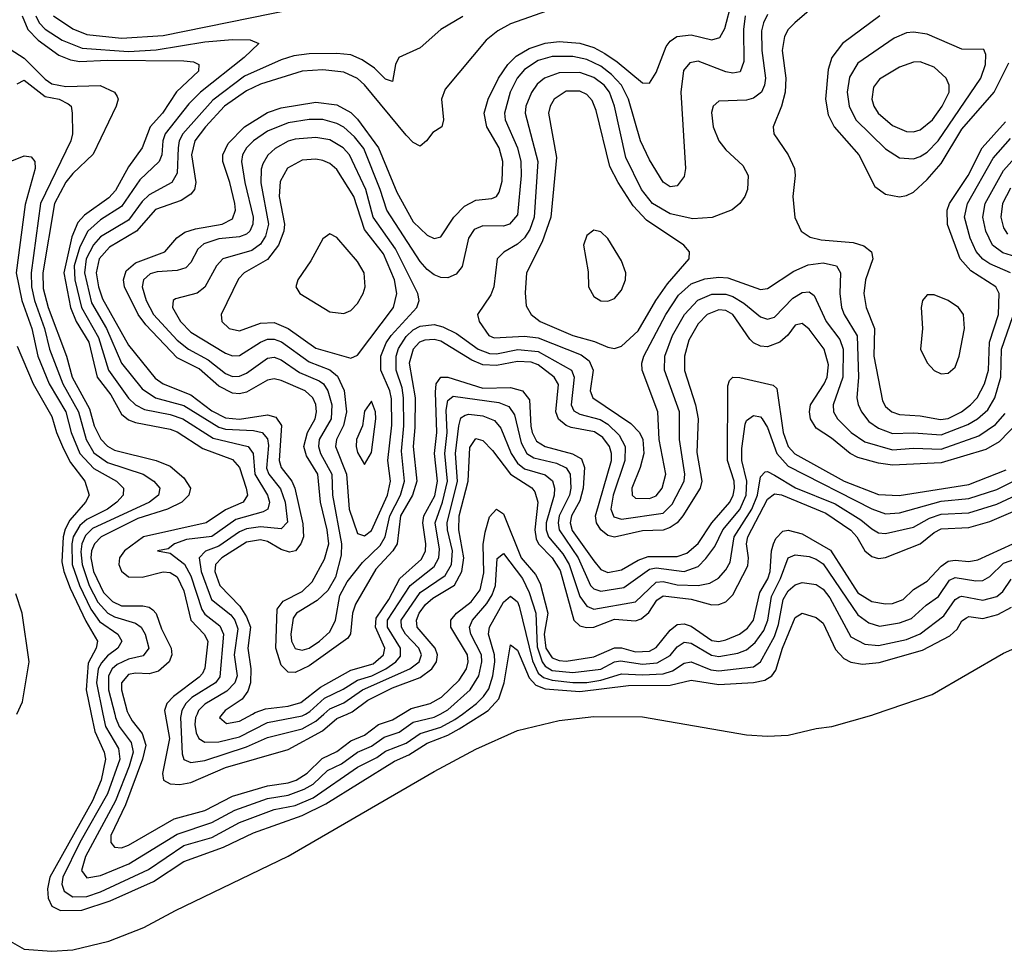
# Model space of a CAD drawing. Header units: inches. Extents: x 990535 to 1117859, y 769386 to 892122.
# Tile 688 of 1056: x 1045477 to 1048312, y 839317 to 841999. Entities that reach past the tile are written whole.
import ezdxf

# ---------------------------------------------------------------- set-up
doc = ezdxf.new("R2010")
doc.units = ezdxf.units.IN
doc.header["$MEASUREMENT"] = 0
doc.layers.add('B0843', color=7, linetype='Continuous')
doc.layers.add('B0844', color=7, linetype='Continuous')

msp = doc.modelspace()

# ---------------------------------------------------------------- linework, layer by layer
at = {"layer": 'B0843', "color": 5}
for points, elevation in [([(1045450, 839346), (1045490, 839323.6), (1045570, 839317), (1045630, 839321.3), (1045733.5, 839346.5), (1045834.1, 839385.9), (1045925.4, 839434.6), (1046250, 839590.9), (1046670, 839834.9), (1046790, 839899), (1046910, 839952.7), (1047030, 839981.4), (1047130, 839992.7), (1047270, 839991.5), (1047570, 839940.4), (1047630, 839936.2), (1047690, 839938.7), (1047770, 839958.2), (1047815.6, 839964.4), (1047930, 839997.1), (1047938.6, 840000)], 2180), ([(1045682.8, 840000), (1045693.3, 839950), (1045720.3, 839890), (1045724, 839870), (1045711.4, 839810), (1045687, 839750), (1045564, 839530), (1045557.1, 839497.1), (1045559.3, 839470), (1045570, 839446.6), (1045594.1, 839434.1), (1045655.5, 839435.5), (1045737.3, 839462.7), (1045862.5, 839517.5), (1045950, 839575.7), (1046063.6, 839616.4), (1046150, 839658.3), (1046290, 839707.9), (1046358.9, 839741.1), (1046555.7, 839864.3), (1046597.3, 839882.7), (1046650, 839916), (1046710, 839938.9), (1046742.6, 839957.4), (1046809.8, 840000)], 2220), ([(1045716.8, 840000), (1045724.3, 839964.3), (1045761.1, 839901.1), (1045765.6, 839870), (1045729.5, 839770), (1045649.9, 839630.1), (1045600.9, 839530), (1045598.4, 839510), (1045605.4, 839490), (1045630, 839474.2), (1045670, 839474.8), (1045710, 839488.6), (1045848, 839552), (1045950, 839622), (1046030, 839645), (1046110, 839687.3), (1046210, 839724.8), (1046270, 839736.2), (1046321.5, 839758.5), (1046450, 839847.2), (1046505.3, 839874.7), (1046530, 839892.7), (1046590, 839916.3), (1046630, 839944.4), (1046690, 839961.8), (1046730, 839984.3), (1046751.5, 840000)], 2240), ([(1045750.6, 840000), (1045753.2, 839990), (1045763.8, 839963.8), (1045798.1, 839918.1), (1045803.5, 839890), (1045792.4, 839850), (1045752.6, 839750), (1045666.8, 839590), (1045655, 839550), (1045670, 839528.7), (1045710, 839535.4), (1045790.9, 839569.1), (1045930, 839654), (1046030, 839687.3), (1046096.3, 839723.7), (1046190, 839756.8), (1046250, 839766.2), (1046296.5, 839783.5), (1046321.7, 839798.3), (1046362.9, 839837.1), (1046403.3, 839856.7), (1046450, 839889.8), (1046490, 839907.1), (1046526.6, 839933.4), (1046570, 839948.2), (1046610, 839976.3), (1046670, 839991), (1046687.3, 840000)], 2260), ([(1045790.5, 840000), (1045800.5, 839980.5), (1045830, 839943.8), (1045840.3, 839910), (1045830.7, 839870), (1045781.4, 839738.6), (1045739.3, 839650), (1045739.1, 839630), (1045750, 839616.4), (1045770, 839615), (1045790, 839622.9), (1045922.1, 839697.9), (1046010, 839722.5), (1046090, 839763.2), (1046190, 839793.4), (1046250, 839801.6), (1046273.2, 839810), (1046305.1, 839830), (1046347.7, 839872.3), (1046390, 839892.3), (1046430, 839922.7), (1046470, 839939.4), (1046509.8, 839970.2), (1046550, 839983.7), (1046576.9, 840000)], 2280), ([(1045895.5, 840000), (1045908.5, 839930), (1045888.5, 839828.5), (1045891.3, 839810), (1045910, 839798.8), (1045937.6, 839797.6), (1045970, 839803.1), (1046070, 839845.9), (1046250, 839897.8), (1046348.5, 839951.5), (1046390, 839987.4), (1046419.8, 840000)], 2320), ([(1045941.9, 840000), (1045940, 839990), (1045945, 839885), (1045950, 839869), (1045970, 839860.1), (1046010, 839866.5), (1046130, 839905.5), (1046190, 839932.1), (1046290, 839957.3), (1046330, 839979.2), (1046353.1, 840000)], 2340), ([(1045987.5, 840000), (1045983, 839990), (1045980.9, 839970), (1045985.4, 839945.4), (1045992.9, 839930), (1046010, 839918.5), (1046050, 839920.4), (1046110, 839934), (1046190, 839975.2), (1046290, 839994.5), (1046299.8, 840000)], 2360), ([(1046060.1, 840000), (1046051.8, 839990), (1046072.8, 839972.8), (1046110, 839979.5), (1046147.1, 840000)], 2380)]:
    msp.add_lwpolyline(points, dxfattribs=dict(at, elevation=elevation))
at = {"layer": 'B0844', "color": 5}
for points, elevation in [([(1045574.2, 842010), (1045630, 841972), (1045670, 841956.3), (1045770, 841945.4), (1045890, 841952.8), (1046330, 842042.6)], 2360), ([(1047013, 842030), (1046890, 841987), (1046853.4, 841966.6), (1046820.5, 841939.5), (1046701.8, 841798.2), (1046691.2, 841770), (1046697.5, 841710), (1046692.8, 841690), (1046666.1, 841673.9), (1046648.2, 841650), (1046630, 841634.8), (1046610, 841645.5), (1046590, 841666.1), (1046470, 841811.5), (1046449.3, 841829.3), (1046410, 841847.2), (1046350, 841854.7), (1046290, 841850.9), (1046170, 841813), (1046130, 841794.2), (1046066.3, 841750), (1046011.5, 841690), (1045981.7, 841650), (1045971.7, 841610), (1045984.2, 841530), (1045980.7, 841510), (1045970, 841496), (1045942, 841478), (1045867.8, 841452.2), (1045813.2, 841390), (1045735.7, 841344.3), (1045706.1, 841310), (1045697.5, 841270), (1045703.5, 841230), (1045715.5, 841195.5), (1045790, 841061.8), (1045866.6, 840966.6), (1045890, 840950), (1045970, 840918.5), (1046030, 840873.1), (1046070, 840853), (1046110, 840848.8), (1046190, 840860.8), (1046214.2, 840854.2), (1046230.7, 840830.7), (1046224.1, 840730), (1046229.8, 840710), (1046260.8, 840670), (1046269.3, 840650), (1046292.3, 840547.7), (1046294.4, 840510), (1046286.9, 840490), (1046270.9, 840470), (1046253.9, 840466.1), (1046230, 840473.5), (1046190, 840496.5), (1046170, 840501), (1046130, 840495.1), (1046059.1, 840450), (1046040.9, 840430), (1046038.6, 840410), (1046053.4, 840370), (1046110.8, 840310.8), (1046130, 840279.9), (1046141.8, 840250), (1046134.1, 840190), (1046142.6, 840130), (1046141.2, 840090), (1046133.8, 840066.2), (1046117.1, 840042.9), (1046068.4, 840010), (1046060.1, 840000)], 2380), ([(1048355.6, 840844.4), (1048296.8, 840783.2), (1048258.6, 840761.4), (1048130, 840723.4), (1047990, 840716.3), (1047950, 840721.7), (1047890, 840738.7), (1047868.2, 840750), (1047814.2, 840794.2), (1047770, 840822.5), (1047754.1, 840850), (1047751, 840870), (1047753.9, 840890), (1047793.3, 840950), (1047801.8, 840970), (1047805.5, 841005.5), (1047793.3, 841050), (1047750, 841107.9), (1047730, 841123.8), (1047710, 841119.3), (1047689.1, 841090.9), (1047665.6, 841070), (1047630, 841057), (1047610, 841059.1), (1047590, 841068.3), (1047579.1, 841079.1), (1047530.4, 841150), (1047510, 841161.1), (1047490, 841163.9), (1047456, 841150), (1047430, 841123.5), (1047403.4, 841076.6), (1047391.3, 841030), (1047391, 840989), (1047422.6, 840890), (1047430.7, 840850), (1047426.9, 840753.1), (1047441.1, 840670), (1047436.3, 840650), (1047385.9, 840570), (1047369.6, 840550.4), (1047350, 840536.6), (1047330, 840529.4), (1047270, 840527.7), (1047190, 840508.7), (1047170, 840514.1), (1047149.8, 840529.8), (1047137.7, 840550), (1047134.9, 840570), (1047180.6, 840730), (1047181.2, 840750), (1047175.4, 840770), (1047155.5, 840795.5), (1047132, 840812), (1047064.8, 840824.8), (1047050, 840830.1), (1047028.3, 840848.3), (1047020.6, 840870), (1047028.1, 840948.1), (1047016.2, 840970), (1046970, 841004.8), (1046950, 841012.6), (1046910, 841015), (1046850, 841002.9), (1046810, 841005.4), (1046778.8, 841018.8), (1046690, 841073.1), (1046670, 841077.9), (1046643.9, 841076.1), (1046627.9, 841070), (1046610, 841050.4), (1046598.7, 841010), (1046615.5, 840910), (1046615.1, 840824.9), (1046609.8, 840770), (1046620.3, 840670), (1046607.7, 840630), (1046573.2, 840570), (1046564.1, 840490), (1046551.2, 840470), (1046502.7, 840417.3), (1046444, 840316), (1046434.9, 840290), (1046429.5, 840230.5), (1046422.1, 840217.9), (1046310, 840138.7), (1046270, 840119.9), (1046250, 840120.6), (1046230, 840140.4), (1046214.1, 840190), (1046218, 840302), (1046235.6, 840324.4), (1046290, 840353.1), (1046319.2, 840380.8), (1046354.6, 840445.4), (1046367.3, 840490), (1046362.7, 840530), (1046343.4, 840610), (1046335.8, 840690), (1046303.2, 840743.2), (1046295.2, 840770), (1046305.3, 840810), (1046327.6, 840850), (1046332, 840870), (1046330, 840890.8), (1046321, 840910), (1046299.4, 840930), (1046230, 840960.3), (1046210, 840964.4), (1046190, 840960.9), (1046130, 840926.7), (1046110, 840921.8), (1046090, 840923.8), (1046050, 840944), (1045993.5, 840993.5), (1045930, 841025), (1045839.8, 841119.8), (1045818.3, 841150), (1045779.2, 841230), (1045776.2, 841250), (1045784, 841276), (1045810, 841299), (1045895, 841330), (1045929.6, 841370.4), (1045952.8, 841387.2), (1045983.2, 841396.8), (1046059.7, 841410), (1046090, 841425.3), (1046098.2, 841450), (1046096, 841470), (1046082.1, 841530), (1046061.9, 841590), (1046061.6, 841610), (1046077.7, 841642.3), (1046124.2, 841690), (1046190, 841731.4), (1046230, 841744.7), (1046330, 841761.6), (1046390, 841753.3), (1046430, 841731), (1046450, 841712.5), (1046510.4, 841630), (1046562.4, 841502.4), (1046610, 841416.9), (1046650, 841378.2), (1046670, 841368.5), (1046690, 841373.3), (1046726.8, 841430), (1046758.1, 841461.9), (1046790, 841479), (1046836.1, 841483.9), (1046850, 841489.9), (1046857.5, 841502.5), (1046866.6, 841533.4), (1046868.5, 841590), (1046857.2, 841630), (1046821.8, 841690), (1046814.5, 841730), (1046826.1, 841770), (1046855.7, 841830), (1046882.6, 841870), (1046906.6, 841893.4), (1046944, 841916), (1046990, 841930.6), (1047030, 841936.1), (1047090, 841930.9), (1047130, 841918.3), (1047161.7, 841901.7), (1047197.7, 841877.7), (1047270, 841816.5), (1047290, 841815.8), (1047310, 841846.9), (1047338.2, 841921.8), (1047350, 841936.9), (1047368.7, 841950), (1047410, 841955.4), (1047470, 841941.1), (1047492.9, 841947.1), (1047507, 841973), (1047527.4, 842050)], 2420), ([(1047770, 842042), (1047708.4, 841990), (1047689.6, 841970), (1047679, 841950), (1047672.2, 841910), (1047683, 841830), (1047680.8, 841790), (1047670.1, 841750), (1047646, 841690), (1047648.7, 841670), (1047689.7, 841609.7), (1047707.7, 841570), (1047709.5, 841550), (1047702.8, 841490), (1047708.9, 841428.9), (1047727.1, 841390), (1047752.9, 841372.9), (1047784.9, 841364.9), (1047877.1, 841357.1), (1047907.5, 841347.5), (1047929.4, 841330), (1047933, 841310), (1047912, 841250), (1047907.2, 841210), (1047913.9, 841170), (1047938.2, 841110), (1047936.1, 841030), (1047961.3, 840901.3), (1047970, 840885.5), (1047987.8, 840870), (1048010, 840862.5), (1048070, 840858.4), (1048128.1, 840848.1), (1048150, 840851.1), (1048188.6, 840870), (1048214.5, 840890), (1048233.5, 840910), (1048255.3, 840950), (1048266.5, 840990), (1048269.4, 841070), (1048295.4, 841150), (1048296.7, 841210), (1048287.4, 841230), (1048215.4, 841275.4), (1048184.6, 841310), (1048148.7, 841408.7), (1048147.7, 841450), (1048154.2, 841470), (1048207.4, 841550), (1048248, 841630), (1048315.7, 841704.3)], 2480), ([(1045484, 842010), (1045500.7, 841970), (1045530, 841939.4), (1045590, 841896.4), (1045623, 841883), (1045650, 841878.5), (1045730, 841882.2), (1045950, 841879.9), (1045977, 841877), (1045992.3, 841870), (1045991.5, 841850), (1045928.8, 841791.2), (1045888.4, 841730), (1045852.4, 841690), (1045829.7, 841630), (1045790, 841574.8), (1045752.8, 841507.2), (1045733.8, 841486.2), (1045663.9, 841436.1), (1045644.8, 841415.2), (1045626.9, 841373.1), (1045603.9, 841270), (1045622.8, 841170), (1045639.3, 841130), (1045675.9, 841070), (1045700.2, 840970), (1045739, 840919), (1045770, 840862.8), (1045790, 840846.4), (1045810, 840838.8), (1045910, 840819.7), (1045930, 840812), (1046004.5, 840764.5), (1046090, 840733), (1046109.4, 840709.4), (1046129.3, 840650), (1046132.6, 840630), (1046120.3, 840610), (1046070, 840587.6), (1046013.5, 840550), (1045833.2, 840510), (1045778.4, 840470), (1045764.2, 840450), (1045762.3, 840430), (1045770, 840410.8), (1045790, 840394.8), (1045830, 840393.7), (1045890, 840409.2), (1045910, 840407.8), (1045930, 840395.3), (1045950, 840354.6), (1045970.2, 840270.2), (1046008.5, 840230), (1046018.9, 840210), (1046010, 840132.4), (1046003.2, 840116.8), (1045994.2, 840105.8), (1045919.5, 840050), (1045900.5, 840030), (1045893.7, 840010), (1045895.5, 840000)], 2320), ([(1045523.7, 842010), (1045533.3, 841990), (1045550, 841971.2), (1045599.3, 841939.3), (1045656.6, 841916.6), (1045790, 841907.3), (1045870, 841912.1), (1046010, 841934.9), (1046090, 841941.3), (1046140.4, 841940.4), (1046165.2, 841930), (1046123.6, 841890), (1045997.3, 841790), (1045964, 841756), (1045896.1, 841670), (1045889, 841650), (1045886.7, 841610), (1045878.8, 841590), (1045822.5, 841537.5), (1045770, 841460.6), (1045710, 841422.9), (1045673.3, 841390), (1045650, 841344.4), (1045633.9, 841290), (1045635.6, 841250), (1045655, 841170), (1045704, 841084), (1045732.6, 840990), (1045790, 840909.3), (1045810, 840890.1), (1045836.8, 840876.8), (1045910, 840862.5), (1045946.4, 840850), (1046034, 840794), (1046134.5, 840770), (1046149.4, 840750), (1046154.1, 840690), (1046190.5, 840630), (1046196.5, 840610), (1046191.5, 840590), (1046178.4, 840581.6), (1046099.7, 840560.3), (1046030, 840510.8), (1045957.4, 840502.6), (1045923, 840490), (1045904.6, 840475.4), (1045874, 840470), (1045910, 840463.3), (1045951.5, 840431.5), (1045970, 840398.1), (1046001.2, 840301.2), (1046010, 840287.9), (1046053.4, 840253.4), (1046064.2, 840230), (1046052.9, 840107.1), (1046040.4, 840090), (1045972.7, 840047.3), (1045955.3, 840030), (1045943.8, 840010), (1045941.9, 840000)], 2340), ([(1046752.6, 842007.4), (1046689.3, 841970.7), (1046630, 841917.2), (1046569, 841890), (1046558.8, 841870), (1046550, 841820.7), (1046530, 841827.3), (1046498.8, 841858.8), (1046463.5, 841883.5), (1046430, 841897.5), (1046390, 841901.1), (1046310, 841899.9), (1046265.9, 841894.1), (1046230, 841883.4), (1046123.8, 841836.2), (1046033, 841767), (1045946.7, 841670), (1045936.3, 841650), (1045932.9, 841630), (1045930, 841556.8), (1045915.2, 841530), (1045850, 841494.1), (1045830, 841475.4), (1045790, 841421.6), (1045710, 841373.2), (1045689.7, 841350.3), (1045668, 841310), (1045663.8, 841270), (1045683.9, 841183.9), (1045727.1, 841110), (1045769.8, 841010), (1045830, 840935.7), (1045867.8, 840910), (1045950, 840887.9), (1046050, 840825.8), (1046070, 840820), (1046150, 840816.2), (1046175.1, 840810), (1046190, 840792.3), (1046193.2, 840773.2), (1046187.5, 840707.5), (1046194.1, 840690), (1046228, 840648), (1046241.3, 840610), (1046248.1, 840551.9), (1046230, 840533.3), (1046170, 840538.7), (1046130, 840533.3), (1046110, 840524.7), (1046050, 840482.8), (1046011.5, 840468.5), (1045993.7, 840450), (1045999.3, 840410), (1046029.6, 840330), (1046085.3, 840285.3), (1046096.7, 840270), (1046104.9, 840244.9), (1046094.9, 840170), (1046102.7, 840110), (1046096.7, 840090), (1046073.8, 840066.2), (1046010, 840027.9), (1045992.1, 840010), (1045987.5, 840000)], 2360), ([(1047565.7, 842010), (1047561.4, 841970), (1047561.9, 841878.1), (1047551, 841849), (1047530, 841844.4), (1047510, 841848.5), (1047430, 841878.9), (1047406, 841874), (1047388, 841852), (1047380.1, 841790), (1047394, 841570), (1047390, 841547.3), (1047370, 841520.3), (1047350, 841517.3), (1047330, 841530.8), (1047290, 841595.4), (1047264.1, 841650), (1047229.7, 841770), (1047209.7, 841810), (1047181.3, 841841.3), (1047150, 841864.9), (1047110, 841884.1), (1047070, 841892.9), (1047010, 841892.4), (1046970, 841880.7), (1046930, 841854.8), (1046909.5, 841830), (1046889, 841790), (1046873.3, 841730), (1046874.8, 841710), (1046909.8, 841630), (1046919.6, 841590), (1046920.4, 841550), (1046910, 841436.5), (1046887.2, 841410), (1046870, 841404.6), (1046810, 841405.6), (1046785.7, 841394.3), (1046769.3, 841370), (1046751.4, 841288.6), (1046733.9, 841266.1), (1046710, 841255.9), (1046690, 841256.6), (1046670, 841264.4), (1046650, 841279.2), (1046630, 841302.9), (1046533.8, 841450), (1046514.9, 841510), (1046467.8, 841627.8), (1046441.4, 841661.4), (1046410, 841689.7), (1046390, 841700.2), (1046350, 841711), (1046310, 841711.1), (1046250, 841702.2), (1046190, 841677.5), (1046150.5, 841650), (1046130.4, 841630), (1046118.8, 841610), (1046115.5, 841590), (1046124.8, 841530), (1046149.1, 841430), (1046148.4, 841410), (1046139.6, 841390), (1046130, 841381), (1046110, 841373.4), (1046050, 841367.4), (1046006.7, 841353.3), (1045990, 841337.8), (1045970, 841299.9), (1045955.2, 841284.8), (1045930, 841276.8), (1045873, 841273), (1045852.8, 841267.2), (1045833.2, 841250), (1045829.5, 841230), (1045841.1, 841190), (1045862.2, 841150), (1045930, 841076), (1045963.2, 841050), (1046019.9, 841019.9), (1046070, 840979.8), (1046090, 840971.9), (1046110, 840972.1), (1046130, 840981.1), (1046190, 841024.1), (1046210, 841026.8), (1046230, 841019.3), (1046282.6, 840982.6), (1046338.9, 840958.9), (1046351.5, 840950), (1046364.6, 840930), (1046375.7, 840890), (1046374.1, 840850), (1046339.1, 840790), (1046337.3, 840770), (1046343.4, 840750), (1046375.7, 840690), (1046377.8, 840630), (1046403.8, 840490), (1046403, 840457), (1046386.5, 840393.5), (1046364.3, 840355.7), (1046333.7, 840326.3), (1046273.5, 840290), (1046264, 840276), (1046257.6, 840230), (1046259.7, 840210), (1046270, 840188.3), (1046290, 840184.1), (1046310, 840189.8), (1046340.5, 840210), (1046370, 840237), (1046386.1, 840270), (1046399.2, 840340.8), (1046419.5, 840380.5), (1046463.7, 840436.3), (1046514.7, 840485.3), (1046529.3, 840510), (1046542.7, 840570), (1046573.4, 840630), (1046584.9, 840670), (1046576.5, 840756.5), (1046582.8, 840830), (1046582.5, 840910), (1046578.6, 840938.6), (1046561.4, 840990), (1046561.4, 841030), (1046568.1, 841051.9), (1046590, 841086.7), (1046610, 841105.6), (1046630, 841116.9), (1046670, 841121.6), (1046694.9, 841114.9), (1046735, 841095), (1046797.4, 841050), (1046830, 841037.3), (1046850, 841036.9), (1046911, 841049), (1046970, 841043.4), (1047065.8, 840990), (1047073.9, 840970), (1047064.8, 840890), (1047072.9, 840872.9), (1047090, 840862.7), (1047147.9, 840847.9), (1047170, 840834.5), (1047202.8, 840802.8), (1047219.9, 840770), (1047219.1, 840730), (1047185.4, 840630), (1047179.4, 840590), (1047187.9, 840567.9), (1047210, 840560.5), (1047330, 840578.1), (1047355.8, 840604.2), (1047389.7, 840670), (1047391.9, 840690), (1047377, 840790), (1047377.1, 840870), (1047333.5, 840990), (1047334.9, 841030), (1047356.7, 841090), (1047391.4, 841150), (1047429.1, 841190.9), (1047470, 841208.5), (1047510, 841208.1), (1047530, 841201.9), (1047562.4, 841182.4), (1047610, 841143.1), (1047630, 841136.1), (1047650, 841142), (1047703.2, 841196.8), (1047730, 841213.1), (1047750, 841215.5), (1047764.3, 841204.3), (1047799, 841130), (1047837.9, 841077.9), (1047847.9, 841050), (1047847.2, 840970), (1047819.4, 840890), (1047820.3, 840870), (1047831.9, 840850), (1047870.9, 840810), (1047910, 840783.2), (1047990, 840760.2), (1048050, 840764.9), (1048130, 840762.1), (1048239, 840801), (1048286.5, 840833.5), (1048314.5, 840865.5)], 2440), ([(1047630, 842013.4), (1047618.1, 841990), (1047613, 841967), (1047613.7, 841910), (1047624.5, 841830), (1047621.9, 841810), (1047612.5, 841790), (1047590, 841772.8), (1047570, 841766.9), (1047490, 841763.8), (1047473.8, 841750), (1047468.5, 841731.5), (1047473.5, 841690), (1047490.1, 841650), (1047510, 841623.8), (1047558.6, 841578.6), (1047574.2, 841550), (1047572.5, 841510), (1047564.5, 841490), (1047550.6, 841469.4), (1047528.5, 841451.5), (1047470.9, 841429.1), (1047415, 841425), (1047350, 841440.2), (1047299.4, 841470), (1047267.3, 841510), (1047222.2, 841602.2), (1047189.7, 841750), (1047175.5, 841790), (1047160.2, 841810), (1047130, 841832.3), (1047090, 841846.2), (1047030, 841845.7), (1046988.1, 841830), (1046967.2, 841812.8), (1046950.5, 841789.5), (1046934.7, 841750), (1046932.5, 841730), (1046968.6, 841590), (1046958.5, 841430), (1046945.4, 841394.6), (1046930, 841371.1), (1046910, 841352.5), (1046870.7, 841329.3), (1046851.9, 841310), (1046842.4, 841230), (1046833.8, 841206.2), (1046795.5, 841150), (1046799.5, 841130), (1046827.8, 841090), (1046843.1, 841083.1), (1046930, 841087.8), (1046970, 841082.5), (1047093.6, 841033.6), (1047116.7, 841016.7), (1047128, 840990), (1047119.2, 840930), (1047127.3, 840910), (1047236.7, 840836.7), (1047261.8, 840810), (1047270.9, 840790), (1047274.4, 840750), (1047263.8, 840710), (1047239.1, 840650), (1047240.1, 840630), (1047250, 840621.6), (1047290, 840620.1), (1047310, 840628.4), (1047326.6, 840650), (1047337.6, 840690), (1047317.7, 840790), (1047314, 840870), (1047268.9, 840990), (1047267.8, 841010), (1047274, 841030), (1047337.5, 841150), (1047374.3, 841205.7), (1047410, 841238.1), (1047450, 841252.8), (1047490, 841257.8), (1047515.7, 841255.7), (1047610, 841222.2), (1047630, 841225), (1047705.5, 841274.5), (1047747.1, 841292.9), (1047790, 841298.9), (1047828.3, 841290), (1047840.3, 841270), (1047838.6, 841210), (1047843.5, 841170), (1047850.8, 841150), (1047888.5, 841088.5), (1047892.4, 840970), (1047887.2, 840910), (1047890.9, 840890.9), (1047900.5, 840870), (1047922.1, 840842.1), (1047950, 840822.7), (1047990, 840807.5), (1048050, 840809.1), (1048130, 840803.9), (1048206.7, 840833.3), (1048234.5, 840850), (1048264, 840876), (1048284.6, 840910), (1048301.9, 840970), (1048303.9, 841050), (1048336, 841144)], 2460), ([(1047953.4, 842010), (1047846, 841930), (1047814.9, 841890), (1047804.3, 841855.7), (1047796.6, 841770), (1047804.3, 841724.3), (1047821.9, 841690), (1047893.1, 841610), (1047938.7, 841518.7), (1047970, 841496.8), (1048010, 841488.6), (1048030, 841492.2), (1048050, 841502.4), (1048090, 841538.9), (1048130, 841584.7), (1048190, 841683.7), (1048282.9, 841790), (1048325.3, 841874.7)], 2520), ([(1045450, 841914.2), (1045490, 841887.8), (1045550, 841827.6), (1045570, 841813.9), (1045610, 841805.9), (1045709, 841809), (1045750.1, 841790.1), (1045757.2, 841777.2), (1045760.1, 841770), (1045754.3, 841750), (1045688.8, 841611.2), (1045630, 841555.7), (1045610, 841530.9), (1045577.6, 841470), (1045543.8, 841270), (1045544.4, 841224.4), (1045558.5, 841170), (1045611.3, 841030), (1045627.9, 840970), (1045678.4, 840878.4), (1045691.5, 840830), (1045710.7, 840790.7), (1045730, 840770.7), (1045750, 840759.8), (1045870.2, 840730.2), (1045910, 840713), (1045950, 840679.6), (1045968.5, 840650), (1045963.5, 840630), (1045943.8, 840610), (1045902.3, 840590), (1045817.4, 840562.6), (1045711.1, 840510), (1045692, 840490), (1045684, 840470), (1045682.1, 840450), (1045689.8, 840410), (1045718.6, 840350), (1045744.1, 840324.1), (1045770, 840311.5), (1045831.4, 840311.4), (1045850, 840307.8), (1045860.2, 840300.2), (1045869.8, 840289.8), (1045884.9, 840244.9), (1045913.1, 840190), (1045914.8, 840170), (1045907.3, 840150), (1045876.7, 840123.3), (1045850, 840115.7), (1045810, 840117.5), (1045790, 840113.7), (1045770.4, 840090), (1045769.8, 840070), (1045786.9, 840006.9), (1045790.5, 840000)], 2280), ([(1045470, 841814.2), (1045490, 841824.5), (1045550, 841777.9), (1045590.2, 841770), (1045616.7, 841756.7), (1045625.3, 841750), (1045628.4, 841730), (1045628.6, 841670), (1045624.3, 841650), (1045537.2, 841470), (1045510, 841270), (1045511.2, 841230), (1045519.2, 841190), (1045548.3, 841110), (1045563, 841050), (1045600.9, 840950), (1045646.4, 840870), (1045668.7, 840790), (1045690, 840752), (1045730, 840723.8), (1045832.6, 840690), (1045863.1, 840670), (1045880.4, 840650), (1045876.6, 840630), (1045850.6, 840610), (1045686.4, 840533.6), (1045666.4, 840513.6), (1045656.3, 840490), (1045653.3, 840466.7), (1045657.2, 840430), (1045676.7, 840370), (1045702.2, 840322.2), (1045730.5, 840290.5), (1045750, 840279.8), (1045810, 840261.3), (1045826.7, 840250), (1045838.3, 840230), (1045848.9, 840190), (1045832.8, 840167.2), (1045790, 840157.6), (1045757.3, 840142.7), (1045743.1, 840130), (1045732.9, 840110), (1045732.3, 840070), (1045750.6, 840000)], 2260), ([(1048330.2, 841270.2), (1048270, 841295.8), (1048249.6, 841309.6), (1048231.1, 841331.1), (1048213.9, 841370), (1048197.1, 841430), (1048205.7, 841470), (1048279.8, 841600.2), (1048330, 841657.1)], 2460), ([(1045450, 841590.3), (1045490, 841606.7), (1045510, 841603.8), (1045520.3, 841590), (1045521.6, 841570), (1045492.9, 841467.1), (1045466.9, 841270), (1045483.1, 841190), (1045512.3, 841110), (1045529.2, 841030), (1045561.5, 840950), (1045609.8, 840870), (1045625.2, 840810), (1045649.7, 840749.7), (1045690, 840706.5), (1045755.9, 840670), (1045776.3, 840650), (1045775.3, 840630), (1045756.7, 840610), (1045730, 840589.5), (1045670, 840560.2), (1045650, 840542.9), (1045630.7, 840510), (1045627, 840490), (1045628, 840430), (1045649.4, 840370), (1045682, 840302), (1045706.7, 840266.7), (1045759.9, 840230), (1045770.9, 840210), (1045759.7, 840190), (1045730, 840167.5), (1045712.6, 840147.4), (1045703.4, 840130), (1045697.8, 840090), (1045716.8, 840000)], 2240), ([(1048370, 841308.3), (1048307.5, 841327.5), (1048277.9, 841350), (1048259.1, 841390), (1048249.7, 841430), (1048256.6, 841470), (1048310, 841564.5), (1048349.9, 841610)], 2440), ([(1048330, 841514.1), (1048306.7, 841470), (1048302, 841430), (1048310, 841399.8), (1048320.8, 841380.8)], 2420), ([(1045470, 841058.7), (1045516.2, 840950), (1045570, 840856.3), (1045582.5, 840810), (1045603.2, 840763.2), (1045623.6, 840723.6), (1045664.7, 840670), (1045676.6, 840630), (1045666.5, 840610), (1045621.7, 840558.3), (1045607.6, 840532.4), (1045601.7, 840510), (1045598.3, 840438.3), (1045604.1, 840410), (1045622.6, 840362.6), (1045667.6, 840267.6), (1045700.9, 840210), (1045696.8, 840190), (1045673.7, 840146.3), (1045668, 840070), (1045682.8, 840000)], 2220), ([(1046147.1, 840000), (1046155.4, 840004.6), (1046184.8, 840015.2), (1046250, 840022.6), (1046286.7, 840033.3), (1046342.8, 840077.2), (1046430, 840125.9), (1046495.1, 840144.9), (1046524.9, 840170), (1046528.7, 840190), (1046501.3, 840250), (1046503.7, 840276.3), (1046540, 840330), (1046571.5, 840390), (1046633.9, 840446.1), (1046645.6, 840470), (1046646.8, 840490), (1046637.3, 840550), (1046640.6, 840570), (1046672, 840628), (1046680, 840670), (1046670.9, 840750), (1046677.8, 840810), (1046673.9, 840926.1), (1046676, 840950), (1046690, 840970.1), (1046710, 840969.3), (1046810, 840937.7), (1046890, 840939.6), (1046924.6, 840930), (1046944.4, 840904.4), (1046948.9, 840828.9), (1046952.8, 840810), (1046965.4, 840785.4), (1046989.9, 840769.9), (1047068.7, 840748.7), (1047094.2, 840734.2), (1047103.1, 840710), (1047099.3, 840650), (1047090, 840613.7), (1047065.6, 840570), (1047061.8, 840550), (1047068.1, 840528.1), (1047130, 840440.6), (1047150, 840415.6), (1047170, 840406.9), (1047210, 840414.8), (1047257.4, 840442.6), (1047286.4, 840453.6), (1047370, 840453.2), (1047397.4, 840462.6), (1047430, 840491.1), (1047470.2, 840550), (1047521.6, 840610), (1047531.6, 840630), (1047535.3, 840650), (1047533.8, 840670), (1047514.9, 840730), (1047515.7, 840944.3), (1047520.4, 840959.6), (1047529.9, 840970.1), (1047550, 840969.1), (1047646.3, 840946.3), (1047657.3, 840937.3), (1047675.3, 840810), (1047690, 840770), (1047708.8, 840748.8), (1047850.9, 840670), (1047950, 840631.9), (1048009, 840629), (1048210, 840660.7), (1048317.5, 840702.5)], 2380), ([(1046299.8, 840000), (1046312.7, 840007.3), (1046354.7, 840045.3), (1046408.8, 840071.2), (1046450, 840097.6), (1046490.4, 840109.6), (1046531.6, 840130), (1046559.8, 840150), (1046573, 840167), (1046573.4, 840190), (1046535.8, 840250), (1046535.7, 840270), (1046600.8, 840370), (1046670, 840424.9), (1046684, 840450), (1046685.6, 840474.4), (1046672.8, 840550), (1046694.7, 840610), (1046708.4, 840670), (1046700.9, 840750), (1046708, 840810), (1046705, 840875), (1046710, 840902.4), (1046725.2, 840914.8), (1046856.5, 840896.5), (1046885.5, 840885.5), (1046901.5, 840861.5), (1046920.9, 840780.9), (1046937.6, 840750), (1046957.1, 840737.1), (1047022.3, 840722.3), (1047050, 840708.9), (1047061.8, 840690), (1047064.2, 840650), (1047060.4, 840630), (1047030.7, 840570), (1047027.1, 840550), (1047030.4, 840530), (1047085, 840450), (1047120.8, 840370), (1047130, 840360.2), (1047150, 840354), (1047216.1, 840363.9), (1047290, 840416.8), (1047310, 840420.8), (1047390.1, 840409.9), (1047430, 840425.1), (1047452.8, 840447.2), (1047478, 840482), (1047501.4, 840530), (1047550.9, 840589.1), (1047569.1, 840630), (1047570.1, 840670), (1047555.7, 840730), (1047555.8, 840764.2), (1047565.7, 840834.3), (1047570, 840844.6), (1047590, 840859.6), (1047610, 840855.3), (1047614.4, 840850), (1047630, 840824.3), (1047656.7, 840750), (1047690, 840713.1), (1047930, 840590.8), (1047970, 840575.8), (1048010, 840579.5), (1048130, 840612.7), (1048210, 840620.2), (1048290, 840646), (1048346.3, 840673.7)], 2360), ([(1046353.1, 840000), (1046370, 840015.1), (1046410, 840032.2), (1046464.3, 840070), (1046600.5, 840130), (1046627.1, 840150), (1046634, 840170), (1046626.2, 840190), (1046587.8, 840230), (1046575.9, 840250), (1046575.7, 840270), (1046629.9, 840350.1), (1046701.7, 840398.3), (1046720.4, 840430), (1046722.8, 840470), (1046708.4, 840530), (1046708.2, 840550), (1046737.7, 840670), (1046731.8, 840750), (1046741.3, 840830), (1046747.2, 840852.8), (1046759.3, 840860.7), (1046770, 840863.4), (1046810, 840858.3), (1046844.5, 840844.5), (1046862.7, 840822.7), (1046891.7, 840750), (1046910, 840721.9), (1046930, 840706), (1046990, 840688.6), (1047011.5, 840671.5), (1047017, 840650), (1047015.7, 840630), (1046992.7, 840550), (1046992.5, 840530), (1046999.7, 840510), (1047040.9, 840460.9), (1047059.2, 840430), (1047090, 840337.9), (1047110, 840310.4), (1047130, 840301.7), (1047250, 840322.8), (1047310, 840379.8), (1047330, 840381.8), (1047370, 840371.9), (1047430.2, 840369.8), (1047463.7, 840376.3), (1047488.9, 840391.1), (1047510, 840415.1), (1047522.5, 840437.5), (1047534, 840510), (1047585.3, 840590), (1047601.1, 840630), (1047610, 840682.6), (1047623.1, 840696.9), (1047630, 840698.3), (1047650, 840687.9), (1047710.8, 840650.8), (1047825.1, 840605.1), (1047898.9, 840558.9), (1047930, 840532.7), (1047950, 840521.6), (1047970, 840519.3), (1048050, 840537.4), (1048096.3, 840563.7), (1048130, 840575.2), (1048210, 840579.3), (1048290, 840604.3), (1048362, 840638)], 2340), ([(1046419.8, 840000), (1046434, 840006), (1046479.7, 840040.3), (1046550, 840074.9), (1046630, 840104.8), (1046663.8, 840130), (1046677.5, 840150), (1046680.3, 840170), (1046673.5, 840190), (1046621.5, 840250), (1046619.7, 840270), (1046627.5, 840290), (1046645, 840315), (1046666.4, 840333.6), (1046729, 840371), (1046750.2, 840409.8), (1046755.7, 840450), (1046741.1, 840530), (1046742, 840570), (1046768.4, 840670), (1046773.2, 840766.8), (1046790, 840792.9), (1046810, 840787.4), (1046838.4, 840758.4), (1046890.5, 840690.5), (1046951.1, 840651.1), (1046959.9, 840639.9), (1046969.1, 840610), (1046959.9, 840530), (1046964.5, 840504.5), (1046970.9, 840490), (1047010, 840449.8), (1047032.8, 840412.8), (1047072.5, 840270), (1047090, 840253.6), (1047109.3, 840249.3), (1047130.1, 840250.1), (1047190, 840273.3), (1047250, 840268.1), (1047266, 840274), (1047288, 840292), (1047311.8, 840328.2), (1047330, 840340.4), (1047410, 840330.8), (1047470, 840314.1), (1047490, 840315), (1047510, 840322.5), (1047530, 840343.3), (1047573.5, 840426.5), (1047575.7, 840450), (1047570, 840490), (1047573.5, 840510), (1047630, 840618.5), (1047650, 840633.8), (1047670, 840630.6), (1047798.3, 840578.3), (1047870, 840529.5), (1047887.1, 840510), (1047910, 840469.7), (1047930, 840453.2), (1047950, 840447.8), (1047970, 840450.1), (1048070, 840489.5), (1048110, 840522.9), (1048130, 840533.4), (1048210, 840536.6), (1048270, 840553.9), (1048337.5, 840582.5)], 2320), ([(1046576.9, 840000), (1046603.8, 840016.2), (1046658.9, 840030), (1046691.4, 840048.6), (1046742.6, 840097.4), (1046763.3, 840130), (1046768.4, 840150), (1046766.7, 840170), (1046718.3, 840250), (1046718.1, 840270), (1046735.1, 840290), (1046777.3, 840322.7), (1046802.5, 840357.5), (1046813.2, 840406.8), (1046811.9, 840488.1), (1046816.9, 840523.1), (1046830, 840567.6), (1046850, 840589.5), (1046870, 840576.6), (1046920.8, 840450), (1046961.8, 840401.8), (1046975.4, 840375.4), (1046997.7, 840290), (1046987.5, 840230), (1046991.4, 840190), (1047010, 840161.9), (1047030, 840153.9), (1047050, 840152.2), (1047130, 840164.8), (1047190, 840190.9), (1047210, 840190.4), (1047250, 840178.6), (1047290, 840181), (1047310, 840191.3), (1047350, 840240.9), (1047370, 840257.6), (1047390, 840259.5), (1047410, 840252.6), (1047470, 840212), (1047490, 840209.1), (1047510, 840213.5), (1047549.8, 840230.2), (1047572.7, 840247.3), (1047589.6, 840270.4), (1047608.1, 840350), (1047631.2, 840388.8), (1047637.5, 840410), (1047641.4, 840470), (1047646.9, 840490), (1047654.5, 840505.5), (1047674.1, 840525.9), (1047690, 840529), (1047730, 840518.7), (1047811.4, 840471.4), (1047890, 840348.9), (1047930, 840323.6), (1047970, 840316.8), (1047990, 840317.7), (1048020.4, 840330), (1048050, 840358.4), (1048090, 840382.1), (1048130, 840425.6), (1048150, 840439.8), (1048170, 840442.9), (1048210, 840439.4), (1048235.7, 840444.3), (1048370, 840505)], 2280), ([(1047938.6, 840000), (1048103.8, 840056.2), (1048310, 840175.4), (1048430, 840227.8), (1048566.9, 840310), (1048672.5, 840347.5), (1048738.9, 840381.1), (1048810, 840434.8), (1048868.9, 840470), (1048917.6, 840490), (1049003.7, 840516.3), (1049032, 840530), (1049100.5, 840550), (1049170, 840561.6), (1049291.3, 840571.3), (1049465.2, 840574.8), (1049530, 840590.2), (1049610, 840586.8), (1049682, 840570), (1049682, 840550), (1049674, 840530), (1049674, 840496.6)], 2180), ([(1046687.3, 840000), (1046710, 840011.8), (1046773.7, 840070), (1046799.3, 840110), (1046807.9, 840150), (1046806.4, 840170), (1046775.9, 840230), (1046772.2, 840250), (1046780.7, 840270), (1046822.3, 840317.7), (1046837.2, 840342.8), (1046846.5, 840370), (1046852.1, 840447.9), (1046870, 840461.6), (1046925.1, 840390), (1046944.2, 840350), (1046962.9, 840290), (1046966.9, 840193.1), (1046981.2, 840150), (1046990, 840137.8), (1047010, 840125.7), (1047070, 840119.1), (1047150, 840129.5), (1047190, 840150.4), (1047207.1, 840152.9), (1047270, 840143.2), (1047312.6, 840147.4), (1047350, 840168.2), (1047370, 840193), (1047390, 840207.3), (1047410, 840204.2), (1047469, 840169), (1047490, 840165.7), (1047544.6, 840175.4), (1047570, 840185.1), (1047594.5, 840205.5), (1047619.8, 840240.2), (1047631.2, 840270), (1047641.6, 840338.4), (1047667.6, 840390), (1047689.9, 840450), (1047710, 840458.1), (1047750, 840453.1), (1047770, 840446.1), (1047790, 840432), (1047890, 840285.6), (1047922.1, 840262.1), (1047952.8, 840252.8), (1048010, 840262.1), (1048044.9, 840275.1), (1048086.8, 840313.2), (1048122, 840338), (1048154.5, 840385.5), (1048170, 840392.7), (1048230, 840383.2), (1048250, 840384.8), (1048270, 840395.6), (1048310, 840434.6), (1048370, 840454.9)], 2260), ([(1046751.5, 840000), (1046792.6, 840030), (1046812.7, 840050), (1046827.3, 840072.7), (1046839.1, 840110), (1046844.8, 840150), (1046843.8, 840170), (1046826.6, 840230), (1046829.6, 840250), (1046870, 840321.5), (1046890, 840339.5), (1046910, 840322.5), (1046914.9, 840310), (1046953.5, 840153.5), (1046970, 840118), (1046985.5, 840105.5), (1047010, 840097.8), (1047069.4, 840090.6), (1047110, 840091.2), (1047150, 840097), (1047210, 840115.6), (1047270, 840112.5), (1047330, 840116.1), (1047356.1, 840123.9), (1047390, 840146.8), (1047410, 840150.6), (1047467, 840127), (1047490, 840124.1), (1047590, 840136.1), (1047610, 840150.1), (1047650, 840223.1), (1047662, 840258), (1047674.9, 840330), (1047690, 840354.6), (1047710, 840372.3), (1047730, 840378.8), (1047770, 840372.8), (1047790, 840359.3), (1047810, 840334.7), (1047870, 840222.3), (1047910, 840201.4), (1047950, 840197.7), (1048030, 840214.4), (1048070, 840231.2), (1048137.7, 840282.3), (1048170, 840329.7), (1048183.1, 840336.9), (1048190, 840339.2), (1048250, 840327.7), (1048290, 840337.9), (1048307.2, 840352.8), (1048331.5, 840388.5)], 2240), ([(1045468.8, 840000), (1045484.8, 840035.2), (1045503.9, 840150), (1045483.9, 840290), (1045466.2, 840346.2)], 2220), ([(1046809.8, 840000), (1046825.6, 840010), (1046856.3, 840043.7), (1046871.7, 840090), (1046890, 840198.7), (1046910, 840184.1), (1046944.1, 840104.1), (1046963.2, 840083.2), (1046990, 840072.9), (1047090, 840064.4), (1047230, 840082.5), (1047350, 840082.9), (1047410, 840097.5), (1047490, 840084.9), (1047590, 840090.7), (1047622.7, 840097.3), (1047642.4, 840110), (1047654.1, 840125.9), (1047672.9, 840190), (1047710, 840278), (1047730, 840290.1), (1047770, 840277.5), (1047790, 840261.9), (1047825.4, 840185.4), (1047850, 840160.1), (1047870, 840148.8), (1047903.5, 840143.5), (1047951.8, 840148.2), (1048076.5, 840183.5), (1048154.9, 840225.1), (1048175.8, 840244.2), (1048190, 840267.9), (1048202.8, 840277.2), (1048210, 840280.6), (1048250, 840275.4), (1048293.5, 840286.5), (1048332.3, 840307.7)], 2220)]:
    msp.add_lwpolyline(points, dxfattribs=dict(at, elevation=elevation))
for points, elevation in [([(1048050, 841963), (1048030, 841960.5), (1047994.5, 841945.5), (1047890, 841873.4), (1047866.5, 841833.5), (1047859.7, 841790), (1047865.1, 841750), (1047884.4, 841710), (1047970, 841626.6), (1048010, 841600.6), (1048050, 841597.7), (1048070, 841604.4), (1048090, 841617.3), (1048121.3, 841650), (1048244.5, 841830), (1048257.6, 841870), (1048258.8, 841898.8), (1048253, 841913), (1048190, 841913.7), (1048090, 841956.5)], 2540), ([(1048070, 841877.3), (1048050, 841876.6), (1048010, 841861.9), (1047952.5, 841827.5), (1047935.6, 841804.4), (1047930.5, 841770), (1047936.3, 841750), (1047948.8, 841730), (1047990, 841694.3), (1048030, 841676.5), (1048050, 841675.4), (1048070, 841681.5), (1048105, 841710), (1048133.3, 841750), (1048152.7, 841790), (1048153.3, 841810), (1048144.5, 841830), (1048110, 841861.9)], 2560), ([(1047090, 841793.2), (1047050, 841793), (1047015.9, 841770), (1047004.2, 841750), (1046999.3, 841730), (1047022.1, 841602.1), (1047006.3, 841430), (1046981.1, 841358.9), (1046936.2, 841270), (1046932.3, 841212.3), (1046935.1, 841175.1), (1046949.4, 841150), (1046975.3, 841130), (1047069.9, 841089.9), (1047131.9, 841071.9), (1047170, 841055.6), (1047190, 841051.9), (1047210, 841058.9), (1047257.4, 841102.6), (1047308.1, 841190), (1047342, 841238), (1047404.3, 841310), (1047405.2, 841330), (1047389.2, 841350), (1047282, 841422), (1047242.9, 841462.9), (1047199.7, 841530), (1047175.9, 841575.9), (1047137, 841737), (1047125.7, 841765.7), (1047110, 841782.8)], 2480), ([(1046330, 841659.8), (1046270, 841654.5), (1046250, 841649), (1046212.1, 841627.9), (1046191.5, 841608.5), (1046176.6, 841583.4), (1046172, 841568), (1046171.2, 841528.8), (1046192.9, 841410), (1046184.6, 841375.4), (1046170, 841352.1), (1046145.4, 841334.6), (1046062.1, 841310), (1046043.5, 841290), (1046010, 841228.8), (1045988.2, 841211.8), (1045925.3, 841194.7), (1045919.2, 841190), (1045916.6, 841170), (1045939.7, 841130), (1045970, 841098.9), (1046070, 841038.9), (1046090, 841030.7), (1046110, 841032), (1046170, 841070.6), (1046190, 841078.8), (1046210, 841079.2), (1046230.9, 841070.9), (1046310, 841013.7), (1046370, 840990.8), (1046392.1, 840972.1), (1046411.1, 840931.1), (1046418.1, 840870), (1046409.1, 840830.9), (1046388.8, 840790), (1046386.6, 840770), (1046418.4, 840690), (1046425.6, 840590), (1046450, 840519.2), (1046470, 840512.5), (1046490, 840528.2), (1046536, 840630), (1046545, 840670), (1046537.1, 840730), (1046548.3, 840831.7), (1046547.1, 840907.1), (1046543.1, 840930), (1046516.8, 840990), (1046516.8, 841030), (1046532, 841068), (1046546.8, 841090), (1046620.1, 841170), (1046626.7, 841190), (1046623, 841210), (1046559.2, 841339.2), (1046495.1, 841430), (1046474, 841510), (1046427, 841610), (1046408.6, 841630), (1046370, 841652.8)], 2460), ([(1046330, 841597.3), (1046290, 841594.1), (1046248.4, 841571.6), (1046226.9, 841533.1), (1046224.4, 841490), (1046239.8, 841410), (1046237.5, 841390), (1046221.9, 841350), (1046190, 841308.4), (1046122.9, 841270), (1046107, 841253), (1046056.6, 841150), (1046058.6, 841130), (1046080.2, 841110), (1046110, 841103.3), (1046170, 841125.1), (1046210, 841127.2), (1046249.7, 841109.7), (1046330, 841052.8), (1046430, 841024.5), (1046450, 841033.3), (1046553.2, 841170), (1046562.5, 841210), (1046555.8, 841250), (1046524.9, 841324.9), (1046470, 841394.8), (1046439.4, 841490), (1046390, 841567.7), (1046370, 841584.4), (1046350, 841593.2)], 2480), ([(1046370, 841382), (1046350, 841368.1), (1046315.4, 841304.6), (1046277.7, 841250), (1046272.5, 841230), (1046283.6, 841210), (1046370, 841157.8), (1046410, 841153), (1046430, 841161.9), (1046450, 841182), (1046465.9, 841210), (1046471.4, 841230), (1046468.5, 841270), (1046450, 841302.2), (1046390, 841371.5)], 2520), ([(1047130, 841392.5), (1047110, 841377.7), (1047100.1, 841350), (1047113.3, 841273.3), (1047115.1, 841230), (1047130, 841201.9), (1047150, 841189.7), (1047170, 841188), (1047190, 841196), (1047210, 841219.8), (1047221.3, 841250), (1047221.9, 841270), (1047210, 841304.2), (1047170, 841369), (1047150, 841387.6)], 2520), ([(1048110, 841207), (1048090, 841206.6), (1048076.3, 841190), (1048072.7, 841170), (1048076.3, 841110), (1048070.6, 841050), (1048090, 841011), (1048110, 840989), (1048130, 840979.3), (1048150, 840981.4), (1048170, 840998.4), (1048182.3, 841030), (1048197.1, 841110), (1048194.8, 841150), (1048179.6, 841170), (1048150, 841189.9)], 2520), ([(1046490, 840900.9), (1046470, 840871.6), (1046464, 840830), (1046447.1, 840790), (1046445.6, 840770), (1046450, 840753.1), (1046470, 840718), (1046490, 840753), (1046502, 840850), (1046501.6, 840870)], 2480)]:
    msp.add_lwpolyline(points, close=True, dxfattribs=dict(at, elevation=elevation))

doc.saveas('drawing.dxf')
